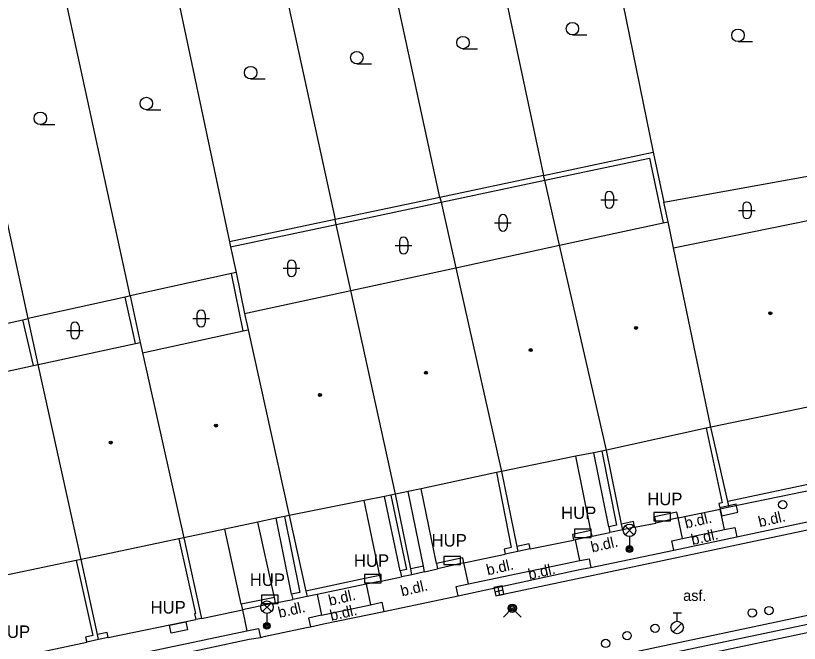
# Model space of a CAD drawing. Extents: x -596229 to -595156, y -1161237 to -1159376.
# Drawn here: x -595762.08 to -595714.95, y -1160988.55 to -1160950.78 of the extents above; entities that cross this region are included whole.
import ezdxf

# ---------------------------------------------------------------- set-up
doc = ezdxf.new("R2010")
doc.units = 0
for name, color, linetype in [('DOP - kresba z DSPS bez souradnic', 7, 'Continuous'), ('DOP - rozhrani ploch obecne', 7, 'Continuous'), ('Level 24', 7, 'Continuous'), ('Level 27', 7, 'Continuous'), ('Level 28', 7, 'Continuous'), ('Level 31', 7, 'Continuous'), ('Level 33', 7, 'Continuous'), ('Level 36', 7, 'Continuous'), ('Level 39', 7, 'Continuous'), ('plynovod - povrch.  znaky - PRIS skut. velikost', 7, 'Continuous'), ('TM - budovy zdene_ betonove - VP', 7, 'Continuous'), ('TM - komunikace - VP', 7, 'Continuous'), ('TM - letecke snimky - pomocna linie', 7, 'Continuous'), ('TM - plot drateny_ kovovy - VP', 7, 'Continuous'), ('TM - plot dreveny - VP', 7, 'Continuous'), ('TM - podezdivka plotu - VP', 7, 'Continuous'), ('TM - popis objektu', 7, 'Continuous'), ('TM - popis povrchu', 7, 'Continuous'), ('TM - rozhrani ploch obecne - VP', 7, 'Continuous'), ('TM - vjezd na pozemek', 7, 'Continuous')]:
    doc.layers.add(name, color=color, linetype=linetype)

msp = doc.modelspace()

# ---------------------------------------------------------------- linework, layer by layer
at = {"layer": 'DOP - kresba z DSPS bez souradnic'}
for points in [[(-595730.26, -1160960.68), (-595723.97, -1160959.35)], [(-595723.97, -1160959.35), (-595723.14, -1160963.25)], [(-595736.5, -1160962.01), (-595730.26, -1160960.68)], [(-595742.8, -1160963.34), (-595736.5, -1160962.01)], [(-595749.16, -1160964.69), (-595742.8, -1160963.34)], [(-595748.39, -1160969.75), (-595749.11, -1160966.3)], [(-595754.88, -1160970.5), (-595755.49, -1160967.72)], [(-595761.01, -1160971.83), (-595761.64, -1160969.08)]]:
    msp.add_lwpolyline(points, dxfattribs=at)
at = {"layer": 'DOP - rozhrani ploch obecne'}
for points in [[(-595733.77, -1160944.28), (-595730.33, -1160960.39)], [(-595726.79, -1160944.03), (-595723.74, -1160959)], [(-595736.57, -1160961.72), (-595740.25, -1160944.75)], [(-595746.75, -1160945.2), (-595742.86, -1160963.05)], [(-595753.19, -1160945.64), (-595749.22, -1160964.4)], [(-595755.2, -1160967.65), (-595759.88, -1160946.03)], [(-595761.33, -1160969.01), (-595766.21, -1160946.41)], [(-595730.33, -1160960.39), (-595723.74, -1160959)], [(-595723.74, -1160959), (-595723.11, -1160962)], [(-595730.33, -1160960.39), (-595736.57, -1160961.72)], [(-595730.26, -1160960.68), (-595730.33, -1160960.39)], [(-595723.11, -1160962), (-595713.69, -1160960.29)], [(-595729.37, -1160964.6), (-595730.26, -1160960.68)], [(-595736.57, -1160961.72), (-595742.86, -1160963.05)], [(-595736.57, -1160961.72), (-595736.5, -1160962.01)], [(-595736.5, -1160962.01), (-595735.62, -1160965.96)], [(-595722.85, -1160963.19), (-595723.11, -1160962)], [(-595742.86, -1160963.05), (-595749.22, -1160964.4)], [(-595742.8, -1160963.34), (-595742.86, -1160963.05)], [(-595741.92, -1160967.32), (-595742.8, -1160963.34)], [(-595749.22, -1160964.4), (-595749.16, -1160964.69)], [(-595749.16, -1160964.69), (-595748.82, -1160966.24)], [(-595749.11, -1160966.3), (-595755.2, -1160967.65)], [(-595748.82, -1160966.24), (-595749.11, -1160966.3)], [(-595748.82, -1160966.24), (-595748.31, -1160968.71)], [(-595755.49, -1160967.72), (-595761.33, -1160969.01)], [(-595755.2, -1160967.65), (-595755.49, -1160967.72)], [(-595755.2, -1160967.65), (-595754.59, -1160970.44)], [(-595767.36, -1160970.34), (-595761.64, -1160969.08)], [(-595761.64, -1160969.08), (-595761.33, -1160969.01)], [(-595760.72, -1160971.77), (-595761.33, -1160969.01)]]:
    msp.add_lwpolyline(points, dxfattribs=at)
at = {"layer": 'Level 24'}
for points in [[(-595719.624, -1160980.883), (-595718.648, -1160980.665), (-595718.756, -1160980.177), (-595719.732, -1160980.395)], [(-595723.708, -1160981.179), (-595722.708, -1160981.179), (-595722.708, -1160980.679), (-595723.708, -1160980.679)], [(-595728.468, -1160982.179), (-595727.468, -1160982.179), (-595727.468, -1160981.679), (-595728.468, -1160981.679)], [(-595736.338, -1160983.819), (-595735.338, -1160983.819), (-595735.338, -1160983.319), (-595736.338, -1160983.319)], [(-595741.098, -1160984.919), (-595740.098, -1160984.919), (-595740.098, -1160984.419), (-595741.098, -1160984.419)], [(-595747.298, -1160986.159), (-595746.298, -1160986.159), (-595746.298, -1160985.659), (-595747.298, -1160985.659)]]:
    msp.add_lwpolyline(points, close=True, dxfattribs=at)
at = {"layer": 'Level 27'}
msp.add_line((-595733.264, -1160985.446), (-595732.776, -1160985.334), dxfattribs=at)
msp.add_lwpolyline([(-595733.207, -1160985.69), (-595732.72, -1160985.577), (-595732.833, -1160985.09), (-595733.32, -1160985.203)], close=True, dxfattribs=at)
at = {"layer": 'Level 28'}
for p, q in [((-595722.55, -1160986.725), (-595722.05, -1160986.725)), ((-595722.3, -1160987.225), (-595722.3, -1160986.725)), ((-595722.558, -1160987.872), (-595722.028, -1160987.342))]:
    msp.add_line(p, q, dxfattribs=at)
for centre, radius in [((-595716.78, -1160986.58), 0.25), ((-595717.79, -1160986.72), 0.25), ((-595722.3, -1160987.6), 0.375), ((-595723.63, -1160987.65), 0.25), ((-595725.31, -1160988.09), 0.25), ((-595726.6, -1160988.56), 0.25)]:
    msp.add_circle(centre, radius, dxfattribs=at)
at = {"layer": 'Level 31'}
msp.add_lwpolyline([(-595732.75, -1160986.97), (-595732.22, -1160986.44), (-595731.69, -1160986.97)], dxfattribs=at)
for centre, radius in [((-595715.95, -1160980.21), 0.25), ((-595732.22, -1160986.44), 0.25), ((-595732.22, -1160986.44), 0.18), ((-595732.22, -1160986.44), 0.11)]:
    msp.add_circle(centre, radius, dxfattribs=at)
at = {"layer": 'Level 33'}
for p, q in [((-595725.435, -1160982.02), (-595724.905, -1160981.49)), ((-595725.435, -1160981.49), (-595724.905, -1160982.02)), ((-595725.17, -1160982.13), (-595725.17, -1160982.88)), ((-595747.235, -1160986.64), (-595746.705, -1160986.11)), ((-595747.235, -1160986.11), (-595746.705, -1160986.64)), ((-595746.97, -1160986.75), (-595746.97, -1160987.5))]:
    msp.add_line(p, q, dxfattribs=at)
for centre, radius in [((-595725.17, -1160981.755), 0.375), ((-595725.17, -1160982.88), 0.2), ((-595725.17, -1160982.88), 0.145), ((-595725.17, -1160982.88), 0.0876), ((-595746.97, -1160986.375), 0.375), ((-595746.97, -1160987.5), 0.2), ((-595746.97, -1160987.5), 0.145), ((-595746.97, -1160987.5), 0.0876)]:
    msp.add_circle(centre, radius, dxfattribs=at)
at = {"layer": 'Level 36'}
for p, q in [((-595728.6, -1160951.935), (-595727.725, -1160951.935)), ((-595718.64, -1160952.335), (-595717.765, -1160952.335)), ((-595735.18, -1160952.775), (-595734.305, -1160952.775)), ((-595741.56, -1160953.685), (-595740.685, -1160953.685)), ((-595747.95, -1160954.585), (-595747.075, -1160954.585)), ((-595754.22, -1160956.445), (-595753.345, -1160956.445)), ((-595760.6, -1160957.335), (-595759.725, -1160957.335)), ((-595726.886, -1160961.866), (-595725.886, -1160961.866)), ((-595726.636, -1160961.616), (-595726.636, -1160962.116)), ((-595726.136, -1160961.616), (-595726.136, -1160962.116)), ((-595718.356, -1160962.246), (-595718.356, -1160962.746)), ((-595717.856, -1160962.246), (-595717.856, -1160962.746)), ((-595718.606, -1160962.496), (-595717.606, -1160962.496)), ((-595733.276, -1160963.246), (-595732.276, -1160963.246)), ((-595733.026, -1160962.996), (-595733.026, -1160963.496)), ((-595732.526, -1160962.996), (-595732.526, -1160963.496)), ((-595739.256, -1160964.616), (-595738.256, -1160964.616)), ((-595739.006, -1160964.366), (-595739.006, -1160964.866)), ((-595738.506, -1160964.366), (-595738.506, -1160964.866)), ((-595745.986, -1160965.986), (-595744.986, -1160965.986)), ((-595745.736, -1160965.736), (-595745.736, -1160966.236)), ((-595745.236, -1160965.736), (-595745.236, -1160966.236)), ((-595751.176, -1160968.756), (-595751.176, -1160969.256)), ((-595750.676, -1160968.756), (-595750.676, -1160969.256)), ((-595751.426, -1160969.006), (-595750.426, -1160969.006)), ((-595759.016, -1160969.726), (-595758.016, -1160969.726)), ((-595758.766, -1160969.476), (-595758.766, -1160969.976)), ((-595758.266, -1160969.476), (-595758.266, -1160969.976))]:
    msp.add_line(p, q, dxfattribs=at)
for centre in [(-595728.6, -1160951.56), (-595718.64, -1160951.96), (-595735.18, -1160952.4), (-595741.56, -1160953.31), (-595747.95, -1160954.21), (-595754.22, -1160956.07), (-595760.6, -1160956.96)]:
    msp.add_circle(centre, 0.375, dxfattribs=at)
for centre, start, end in [((-595726.386, -1160961.616), 0, 180), ((-595726.386, -1160962.116), 180, 0), ((-595718.106, -1160962.246), 0, 180), ((-595732.776, -1160962.996), 0, 180), ((-595718.106, -1160962.746), 180, 0), ((-595732.776, -1160963.496), 180, 0), ((-595738.756, -1160964.366), 0, 180), ((-595738.756, -1160964.866), 180, 0), ((-595745.486, -1160965.736), 0, 180), ((-595745.486, -1160966.236), 180, 0), ((-595750.926, -1160968.756), 0, 180), ((-595758.516, -1160969.476), 0, 180), ((-595750.926, -1160969.256), 180, 0), ((-595758.516, -1160969.976), 180, 0)]:
    msp.add_arc(centre, 0.25, start, end, dxfattribs=at)
at = {"layer": 'Level 39'}
for centre, radius in [((-595716.7, -1160968.69), 0.09), ((-595716.7, -1160968.69), 0.0398), ((-595724.77, -1160969.57), 0.09), ((-595724.77, -1160969.57), 0.0398), ((-595731.11, -1160970.91), 0.09), ((-595731.11, -1160970.91), 0.0398), ((-595737.41, -1160972.27), 0.09), ((-595737.41, -1160972.27), 0.0398), ((-595743.78, -1160973.61), 0.09), ((-595743.78, -1160973.61), 0.0398), ((-595750.04, -1160975.45), 0.09), ((-595750.04, -1160975.45), 0.0398), ((-595756.36, -1160976.47), 0.09), ((-595756.36, -1160976.47), 0.0398)]:
    msp.add_circle(centre, radius, dxfattribs=at)
at = {"layer": 'plynovod - povrch.  znaky - PRIS skut. velikost'}
msp.add_lwpolyline([(-595751.74, -1160987.75), (-595752.72, -1160987.95), (-595752.82, -1160987.46), (-595751.84, -1160987.26), (-595751.74, -1160987.75)], dxfattribs=at)
at = {"layer": 'TM - budovy zdene_ betonove - VP'}
for points in [[(-595729.37, -1160964.6), (-595723.14, -1160963.25)], [(-595723.14, -1160963.25), (-595722.85, -1160963.19)], [(-595722.52, -1160964.75), (-595722.85, -1160963.19)], [(-595722.52, -1160964.75), (-595713.16, -1160962.85)], [(-595735.62, -1160965.96), (-595729.37, -1160964.6)], [(-595726.55, -1160976.93), (-595729.37, -1160964.6)], [(-595720.27, -1160975.55), (-595722.52, -1160964.75)], [(-595741.92, -1160967.32), (-595735.62, -1160965.96)], [(-595735.62, -1160965.96), (-595732.87, -1160978.21)], [(-595748.31, -1160968.71), (-595741.92, -1160967.32)], [(-595739.23, -1160979.58), (-595741.92, -1160967.32)], [(-595748.31, -1160968.71), (-595748.1, -1160969.69)], [(-595754.45, -1160971.08), (-595748.39, -1160969.75)], [(-595748.39, -1160969.75), (-595748.1, -1160969.69)], [(-595748.1, -1160969.69), (-595745.63, -1160980.86)], [(-595760.72, -1160971.77), (-595754.88, -1160970.5)], [(-595754.88, -1160970.5), (-595754.59, -1160970.44)], [(-595754.59, -1160970.44), (-595754.45, -1160971.08)], [(-595754.45, -1160971.08), (-595751.97, -1160982.2)], [(-595761.01, -1160971.83), (-595760.72, -1160971.77)], [(-595758.15, -1160983.5), (-595760.72, -1160971.77)], [(-595766.8, -1160973.1), (-595761.01, -1160971.83)], [(-595714.45, -1160974.35), (-595720.27, -1160975.55)], [(-595720.27, -1160975.55), (-595720.56, -1160975.61)], [(-595720.56, -1160975.61), (-595726.55, -1160976.93)], [(-595726.55, -1160976.93), (-595726.84, -1160976.99)], [(-595728.4, -1160977.3), (-595732.87, -1160978.21)], [(-595727.31, -1160977.09), (-595728.4, -1160977.3)], [(-595726.84, -1160976.99), (-595727.31, -1160977.09)], [(-595733.16, -1160978.27), (-595737.69, -1160979.25)], [(-595732.87, -1160978.21), (-595733.16, -1160978.27)], [(-595737.69, -1160979.25), (-595738.47, -1160979.42)], [(-595739.91, -1160979.72), (-595741.13, -1160979.96)], [(-595739.52, -1160979.64), (-595739.91, -1160979.72)], [(-595739.23, -1160979.58), (-595739.52, -1160979.64)], [(-595738.47, -1160979.42), (-595739.23, -1160979.58)], [(-595741.13, -1160979.96), (-595745.63, -1160980.86)], [(-595746.42, -1160981.03), (-595747.52, -1160981.26)], [(-595745.92, -1160980.92), (-595746.42, -1160981.03)], [(-595745.63, -1160980.86), (-595745.92, -1160980.92)], [(-595747.52, -1160981.26), (-595749.51, -1160981.68)], [(-595749.51, -1160981.68), (-595751.97, -1160982.2)], [(-595752.26, -1160982.26), (-595758.15, -1160983.5)], [(-595751.97, -1160982.2), (-595752.26, -1160982.26)], [(-595758.44, -1160983.56), (-595764.38, -1160984.82)], [(-595758.15, -1160983.5), (-595758.44, -1160983.56)]]:
    msp.add_lwpolyline(points, dxfattribs=at)
at = {"layer": 'TM - komunikace - VP'}
for points in [[(-595718.72, -1160982.14), (-595713.55, -1160981.05)], [(-595722.5, -1160982.94), (-595718.72, -1160982.14)], [(-595727.49, -1160984), (-595722.5, -1160982.94)], [(-595733.07, -1160985.18), (-595728.08, -1160984.1), (-595727.49, -1160984)], [(-595735.48, -1160985.69), (-595733.07, -1160985.18)], [(-595739.95, -1160986.63), (-595735.48, -1160985.69)], [(-595744.35, -1160987.57), (-595743.57, -1160987.38), (-595739.95, -1160986.63)], [(-595729.49, -1160990.57), (-595712.95, -1160987.07)], [(-595747.36, -1160988.2), (-595747.06, -1160988.13), (-595744.6, -1160987.61), (-595744.35, -1160987.57)], [(-595761.17, -1160991.12), (-595760.16, -1160990.92), (-595748.04, -1160988.31), (-595747.36, -1160988.2)]]:
    msp.add_lwpolyline(points, dxfattribs=at)
at = {"layer": 'TM - letecke snimky - pomocna linie'}
for points in [[(-595727.49, -1160981.77), (-595728.4, -1160977.3)], [(-595726.42, -1160981.54), (-595727.31, -1160977.09)], [(-595736.78, -1160983.74), (-595737.69, -1160979.25)], [(-595738.96, -1160984.2), (-595739.91, -1160979.72)], [(-595737.56, -1160983.91), (-595738.47, -1160979.42)], [(-595740.18, -1160984.47), (-595741.13, -1160979.96)], [(-595745.49, -1160985.59), (-595746.42, -1160981.03)], [(-595746.52, -1160985.8), (-595747.52, -1160981.26)], [(-595748.52, -1160986.2), (-595749.51, -1160981.68)], [(-595740.11, -1160984.81), (-595740.18, -1160984.47)]]:
    msp.add_lwpolyline(points, dxfattribs=at)
at = {"layer": 'TM - plot drateny_ kovovy - VP'}
for points in [[(-595720.56, -1160975.61), (-595719.59, -1160980.09), (-595719.8, -1160980.14), (-595719.72, -1160980.48)], [(-595726.84, -1160976.99), (-595725.95, -1160981.44), (-595726.42, -1160981.54)], [(-595733.16, -1160978.27), (-595732.29, -1160982.79), (-595732.71, -1160982.88), (-595732.64, -1160983.19)], [(-595739.52, -1160979.64), (-595738.57, -1160984.12), (-595738.96, -1160984.2)], [(-595722.24, -1160981.01), (-595722.32, -1160980.66), (-595723.66, -1160980.95), (-595723.59, -1160981.32)], [(-595745.92, -1160980.92), (-595744.99, -1160985.49), (-595745.49, -1160985.59)], [(-595726.42, -1160981.54), (-595726.34, -1160981.89)], [(-595724.86, -1160981.56), (-595724.93, -1160981.23), (-595725.64, -1160981.38)], [(-595727.49, -1160981.77), (-595728.6, -1160982.01), (-595728.53, -1160982.34)], [(-595727.42, -1160982.11), (-595727.49, -1160981.77)], [(-595752.26, -1160982.26), (-595751.27, -1160986.76), (-595751.32, -1160986.77), (-595751.25, -1160987.12)], [(-595731.14, -1160982.87), (-595731.21, -1160982.56), (-595731.94, -1160982.72)], [(-595758.44, -1160983.56), (-595757.44, -1160988.09), (-595757.88, -1160988.18), (-595757.81, -1160988.49)], [(-595735.12, -1160983.71), (-595735.19, -1160983.4), (-595736.78, -1160983.74)], [(-595737.56, -1160983.91), (-595738.32, -1160984.07)], [(-595737.49, -1160984.26), (-595737.56, -1160983.91)], [(-595736.78, -1160983.74), (-595736.71, -1160984.07)], [(-595740.18, -1160984.47), (-595741.09, -1160984.66), (-595744.63, -1160985.42)], [(-595738.96, -1160984.2), (-595738.88, -1160984.56)], [(-595746.52, -1160985.8), (-595748.52, -1160986.2)], [(-595746.45, -1160986.11), (-595746.52, -1160985.8)], [(-595745.49, -1160985.59), (-595745.42, -1160985.91)], [(-595748.52, -1160986.2), (-595748.44, -1160986.53)], [(-595756.51, -1160988.2), (-595756.57, -1160987.91), (-595757.15, -1160988.03)]]:
    msp.add_lwpolyline(points, dxfattribs=at)
at = {"layer": 'TM - plot dreveny - VP'}
msp.add_lwpolyline([(-595713.31, -1160978.75), (-595719.25, -1160980.02)], dxfattribs=at)
at = {"layer": 'TM - podezdivka plotu - VP'}
for points in [[(-595719.25, -1160980.02), (-595720.27, -1160975.55)], [(-595725.64, -1160981.38), (-595726.55, -1160976.93)], [(-595732.87, -1160978.21), (-595731.94, -1160982.72)], [(-595713.22, -1160979.13), (-595719.18, -1160980.36)], [(-595738.32, -1160984.07), (-595739.23, -1160979.58)], [(-595719.18, -1160980.36), (-595719.25, -1160980.02)], [(-595719.18, -1160980.36), (-595719.72, -1160980.48)], [(-595745.63, -1160980.86), (-595744.63, -1160985.42)], [(-595722.24, -1160981.01), (-595723.59, -1160981.32)], [(-595725.56, -1160981.73), (-595725.64, -1160981.38)], [(-595724.86, -1160981.56), (-595725.56, -1160981.73)], [(-595727.42, -1160982.11), (-595728.42, -1160982.32)], [(-595725.56, -1160981.73), (-595726.34, -1160981.89)], [(-595751.97, -1160982.2), (-595750.9, -1160987.06)], [(-595728.42, -1160982.32), (-595728.53, -1160982.34)], [(-595731.88, -1160983.02), (-595732.64, -1160983.19)], [(-595731.94, -1160982.72), (-595731.88, -1160983.02)], [(-595731.14, -1160982.87), (-595731.88, -1160983.02)], [(-595757.15, -1160988.03), (-595758.15, -1160983.5)], [(-595735.12, -1160983.71), (-595736.71, -1160984.07)], [(-595738.25, -1160984.43), (-595738.88, -1160984.56)], [(-595738.25, -1160984.43), (-595738.32, -1160984.07)], [(-595737.49, -1160984.26), (-595738.25, -1160984.43)], [(-595740.11, -1160984.81), (-595741.01, -1160985)], [(-595744.63, -1160985.42), (-595744.56, -1160985.74)], [(-595741.01, -1160985), (-595743.94, -1160985.61)], [(-595744.56, -1160985.74), (-595745.42, -1160985.91)], [(-595743.94, -1160985.61), (-595744.56, -1160985.74)], [(-595746.45, -1160986.11), (-595748.44, -1160986.53)], [(-595750.9, -1160987.06), (-595751.25, -1160987.12)], [(-595757.09, -1160988.32), (-595757.15, -1160988.03)], [(-595756.51, -1160988.2), (-595757.09, -1160988.32)], [(-595757.09, -1160988.32), (-595757.81, -1160988.49)]]:
    msp.add_lwpolyline(points, dxfattribs=at)
at = {"layer": 'TM - rozhrani ploch obecne - VP'}
for points in [[(-595664.27, -1160970.63), (-595664.17, -1160971.12), (-595679.65, -1160974.36), (-595696.33, -1160977.88), (-595714.85, -1160981.82), (-595732.56, -1160985.58), (-595732.97, -1160985.67), (-595733.07, -1160985.18)], [(-595719.46, -1160981.71), (-595719.72, -1160980.48)], [(-595721.98, -1160982.25), (-595722.24, -1160981.01)], [(-595719.46, -1160981.71), (-595718.83, -1160981.59), (-595718.72, -1160982.14)], [(-595721.98, -1160982.25), (-595719.46, -1160981.71)], [(-595728.15, -1160983.57), (-595728.42, -1160982.32)], [(-595722.5, -1160982.94), (-595722.62, -1160982.38), (-595721.98, -1160982.25)], [(-595728.15, -1160983.57), (-595727.6, -1160983.46), (-595727.49, -1160984)], [(-595734.85, -1160984.98), (-595735.12, -1160983.71)], [(-595734.85, -1160984.98), (-595728.15, -1160983.57)], [(-595699.13, -1160983.63), (-595713.6, -1160986.69), (-595729.6, -1160990.08), (-595729.49, -1160990.57)], [(-595741.01, -1160985), (-595740.75, -1160986.24)], [(-595735.48, -1160985.69), (-595735.6, -1160985.14), (-595734.85, -1160984.98)], [(-595743.94, -1160985.61), (-595743.68, -1160986.86)], [(-595743.68, -1160986.86), (-595740.75, -1160986.24)], [(-595740.75, -1160986.24), (-595740.07, -1160986.07), (-595739.95, -1160986.63)], [(-595748.44, -1160986.53), (-595748.17, -1160987.8)], [(-595743.68, -1160986.86), (-595744.47, -1160987.03), (-595744.35, -1160987.57)], [(-595760.62, -1160990.43), (-595748.17, -1160987.8)], [(-595748.17, -1160987.8), (-595747.48, -1160987.66), (-595747.36, -1160988.2)], [(-595713.62, -1160987.74), (-595728.81, -1160990.95)]]:
    msp.add_lwpolyline(points, dxfattribs=at)
at = {"layer": 'TM - vjezd na pozemek'}
for points in [[(-595722.24, -1160981.01), (-595719.72, -1160980.48)], [(-595724.86, -1160981.56), (-595723.59, -1160981.32)], [(-595727.42, -1160982.11), (-595726.34, -1160981.89)], [(-595731.14, -1160982.87), (-595728.53, -1160982.34)], [(-595735.12, -1160983.71), (-595732.64, -1160983.19)], [(-595737.49, -1160984.26), (-595736.71, -1160984.07)], [(-595740.11, -1160984.81), (-595738.88, -1160984.56)], [(-595746.45, -1160986.11), (-595745.42, -1160985.91)], [(-595750.9, -1160987.06), (-595748.44, -1160986.53)], [(-595756.51, -1160988.2), (-595751.25, -1160987.12)], [(-595760.9, -1160989.14), (-595757.81, -1160988.49)]]:
    msp.add_lwpolyline(points, dxfattribs=at)

# ---------------------------------------------------------------- texts
at = {"layer": 'TM - popis objektu'}
for p in [(-595724.1, -1160980.24), (-595729.28, -1160981.07), (-595737.07, -1160982.73), (-595741.74, -1160983.95), (-595748, -1160985.1), (-595753.97, -1160986.76), (-595763.33, -1160988.23)]:
    msp.add_text('HUP', height=0.75, dxfattribs=at).set_placement(p)
at = {"layer": 'TM - popis povrchu'}
for p in [(-595721.77, -1160981.65), (-595717.34, -1160981.57), (-595721.38, -1160982.65), (-595727.41, -1160983.09), (-595733.69, -1160984.47), (-595731.18, -1160984.73), (-595738.85, -1160985.73), (-595743.19, -1160986.3), (-595746.22, -1160987.03), (-595743.1, -1160987.21)]:
    msp.add_text('b.dl.', height=0.65, rotation=13.11, dxfattribs=at).set_placement(p)
msp.add_text('asf.', height=0.65, dxfattribs=at).set_placement((-595721.94, -1160986))

doc.saveas('drawing.dxf')
